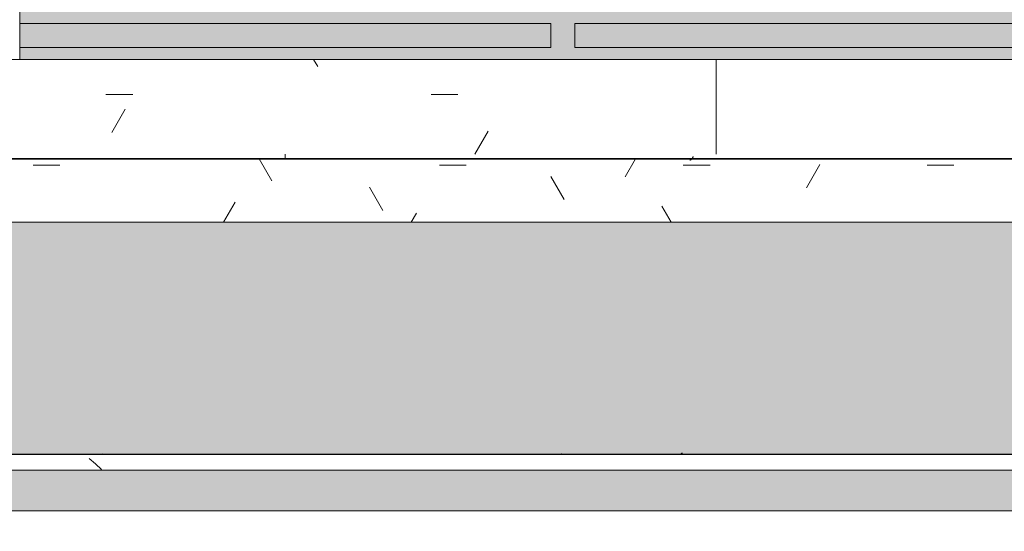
# Model space of a CAD drawing. Header units: millimetres. Extents: x -62808 to 53383, y -26781 to 33271.
# Tile 355 of 656: x -47870 to -46639, y 7264 to 7904. Entities that reach past the tile are written whole.
import ezdxf

# ---------------------------------------------------------------- set-up
doc = ezdxf.new("R2010")
doc.units = ezdxf.units.MM
for name, color, linetype, lineweight in [('A-FLOR-PATT', 8, 'Continuous', 25), ('A-GENM', 13, 'Continuous', 9), ('A-GLAZ', 151, 'Continuous', 9), ('A-GLAZ-SILL', 1, 'Continuous', 9), ('A-WALL', 113, 'Continuous', 18), ('A-WALL-PATT', 111, 'Continuous', 25)]:
    doc.layers.add(name, color=color, linetype=linetype, lineweight=lineweight)

# ---------------------------------------------------------------- blocks, each defined once
blk = doc.blocks.new('FLEX-ESQ_MAXIM-AR_VIDRO-5F-bandeira1 - 350x60cm-5FLS-ALU-3_0cmFolha-5520911-PLANTA DE CAIMENTO DE PISOS - 1_ PAV_')
at = {"layer": 'A-GLAZ', "lineweight": 5}
h = blk.add_hatch(color=75, dxfattribs=at)
h.paths.add_polyline_path([(-89.9, -17.5), (-1026, -17.5), (-1026, -32.5), (-362, -32.5), (-362, -62.5), (-1026, -62.5), (-1026, -77.5), (332, -77.5), (332, -62.5), (-332, -62.5), (-332, -32.5), (332, -32.5), (332, -17.5), (282, -17.5)])
h.paths.add_polyline_path([(1720, -17.5), (1056, -17.5), (1056, -32.5), (1720, -32.5)])
h.paths.add_polyline_path([(-1670, -17.5), (-1720, -17.5), (-1720, -32.5), (-1056, -32.5), (-1056, -17.5), (-1622.5, -17.5)])
h.paths.add_polyline_path([(1026, -17.5), (362, -17.5), (362, -32.5), (1026, -32.5)])
h.paths.add_polyline_path([(-1622.5, -62.5), (-1720, -62.5), (-1720, -77.5), (-1056, -77.5), (-1056, -62.5), (-1411.3, -62.5)])
h.paths.add_polyline_path([(1026, -62.5), (362, -62.5), (362, -77.5), (1026, -77.5)])
h.paths.add_polyline_path([(1720, -62.5), (1056, -62.5), (1056, -77.5), (1720, -77.5)])
for points in [[(-1026, -32.5), (-1026, -62.5), (-362, -62.5), (-362, -32.5), (-733.9, -32.5)], [(-332, -32.5), (-332, -62.5), (332, -62.5), (332, -32.5), (-89.9, -32.5)]]:
    blk.add_hatch(color=75, dxfattribs=at).paths.add_polyline_path(points)
at = {"layer": 'A-GLAZ', "color": 130, "lineweight": 5}
for p, q in [((332, -17.5), (-1026, -17.5)), ((-362, -32.5), (-1026, -32.5)), ((-362, -62.5), (-362, -32.5)), ((-332, -32.5), (-332, -62.5)), ((332, -32.5), (-332, -32.5)), ((332, -62.5), (332, -32.5)), ((-1026, -62.5), (-362, -62.5)), ((-332, -62.5), (332, -62.5))]:
    blk.add_line(p, q, dxfattribs=at)
at = {"layer": 'A-GLAZ', "color": 250}
for p, q in [((362, -17.5), (332, -17.5)), ((332, -17.5), (332, -32.5)), ((332, -62.5), (332, -77.5))]:
    blk.add_line(p, q, dxfattribs=at)
blk = doc.blocks.new('FP_540-PLANTA DE CAIMENTO DE PISOS - 1_ PAV_')
at = {"layer": 'A-GLAZ-SILL', "color": 130, "lineweight": 5}
blk.add_line((1775, 107.5), (-1775, 107.5), dxfattribs=at)
at = {"layer": 'A-GLAZ-SILL', "lineweight": 5}
for p, q in [((1775, 106.4), (-1775, 106.4)), ((-510, 104.1), (-509.9, 104.3)), ((-509.9, 104.3), (-509.8, 104.6)), ((-509.8, 104.6), (-509.6, 104.8)), ((-509.6, 104.8), (-509.5, 105)), ((-509.5, 105), (-509.4, 105.2)), ((-509.4, 105.2), (-509.3, 105.5)), ((-509.3, 105.5), (-509.1, 105.7)), ((-509.1, 105.7), (-509, 105.9)), ((-509, 105.9), (-508.9, 106.1)), ((-508.9, 106.1), (-508.7, 106.3)), ((-508.7, 106.3), (-508.6, 106.4)), ((-508.6, 106.4), (-508.5, 106.6)), ((-508.5, 106.6), (-508.4, 106.8)), ((-508.4, 106.8), (-508.2, 107)), ((-508.2, 107), (-508.1, 107.1)), ((-508.1, 107.1), (-508, 107.3)), ((-508, 107.3), (-507.9, 107.4)), ((-507.9, 107.4), (-507.7, 107.6)), ((-507.7, 107.6), (-507.6, 107.7)), ((-507.6, 107.7), (-507.5, 107.8)), ((-507.5, 107.8), (-507.3, 107.9)), ((-507.3, 107.9), (-507.2, 108)), ((-507.2, 108), (-507.1, 108.1)), ((-507.1, 108.1), (-507, 108.2)), ((-507, 108.2), (-506.8, 108.3)), ((-506.8, 108.3), (-506.7, 108.4)), ((-506.7, 108.4), (-506.6, 108.4)), ((-506.6, 108.4), (-506.5, 108.5)), ((-506.5, 108.5), (-506.3, 108.6)), ((-506.3, 108.6), (-506.2, 108.6)), ((-506.2, 108.6), (-506.1, 108.6)), ((-506.1, 108.6), (-505.9, 108.6)), ((-505.9, 108.6), (-505.8, 108.7)), ((0, 106.4), (0, 101))]:
    blk.add_line(p, q, dxfattribs=at)
blk = doc.blocks.new('CC_PEITORIL - PEITORIL-5520912-PLANTA DE CAIMENTO DE PISOS - 1_ PAV_')
at = {"layer": 'A-GLAZ-SILL', "lineweight": 5}
h = blk.add_hatch(dxfattribs=at)
h.set_pattern_fill('FP_89', color=256, style=0, pattern_type=2)
h.set_pattern_definition([(180, (-47538.05, 7836.78), (-812.8, -203.2), [33.528, -576.072, 33.528, -3827.272]), (180, (-47538.05, 7836.78), (-812.8, -203.2), [-643.128, -576.072, 33.528, -1185.672, -2032]), (180, (-47538.05, 7836.78), (-812.8, -203.2), [-2438.4, 33.528, -576.072, 33.528, -1388.872]), (180, (-47538.05, 7836.78), (-812.8, -203.2), [-3081.528, -372.872, 33.528, -982.472]), (300, (-47842.85, 7735.18), (582.3764, -602.30545), [33.528, -576.072, 33.528, -3827.272]), (300, (-47842.85, 7735.18), (582.3764, -602.30545), [-643.128, -576.072, 33.528, -1185.672, -2032]), (300, (-47842.85, 7735.18), (582.3764, -602.30545), [-2438.4, 33.528, -576.072, 33.528, -1388.872]), (300, (-47842.85, 7735.18), (582.3764, -602.30545), [-3081.528, -372.872, 33.528, -982.472]), (60, (-47944.45, 7328.78), (230.4236, 805.50545), [33.528, -576.072, 33.528, -3827.272]), (60, (-47944.45, 7328.78), (230.4236, 805.50545), [-643.128, -576.072, 33.528, -1185.672, -2032]), (60, (-47944.45, 7328.78), (230.4236, 805.50545), [-2438.4, 33.528, -576.072, 33.528, -1388.872]), (60, (-47944.45, 7328.78), (230.4236, 805.50545), [-3081.528, -372.872, 33.528, -982.472])])
h.paths.add_polyline_path([(-89.9, 101), (-1775, 101), (-1775, 77.5), (-1750, 77.5), (-1750, -17.5), (1750, -17.5), (1750, 77.5), (1775, 77.5), (1775, 101), (421, 101)])
h = blk.add_hatch(dxfattribs=at)
h.set_pattern_fill('FP_90', color=256, style=0, pattern_type=2)
h.set_pattern_definition([(180, (0, 11.7), (1e-13, -1000), []), (270, (0, 11.7), (1000, 6e-14), [])])
h.paths.add_polyline_path([(-89.9, 101), (-1775, 101), (-1775, 77.5), (-1750, 77.5), (-1750, -17.5), (1750, -17.5), (1750, 77.5), (1775, 77.5), (1775, 101), (421, 101)])
at = {"layer": 'A-GLAZ', "color": 130, "lineweight": 5}
blk.add_blockref('FP_540-PLANTA DE CAIMENTO DE PISOS - 1_ PAV_', (0, 0), dxfattribs=at)
blk = doc.blocks.new('FP_849-PLANTA DE CAIMENTO DE PISOS - 1_ PAV_')
at = {"layer": 'A-GENM', "lineweight": 5}
blk.add_line((-47192.7, 7360.5), (-47193.1, 7360.8), dxfattribs=at)
blk = doc.blocks.new('FP_872-PLANTA DE CAIMENTO DE PISOS - 1_ PAV_')
at = {"layer": 'A-GENM', "lineweight": 5}
for p, q in [((-47043.1, 7360.9), (-47043.2, 7360.8)), ((-47043, 7361), (-47043.1, 7360.9)), ((-47042.9, 7361.1), (-47043, 7361)), ((-47042.8, 7361.2), (-47042.9, 7361.1)), ((-47042.7, 7361.2), (-47042.8, 7361.2)), ((-47042.6, 7361.3), (-47042.7, 7361.2)), ((-47042.5, 7361.3), (-47042.6, 7361.3)), ((-47042.4, 7361.4), (-47042.5, 7361.3)), ((-47042.3, 7361.4), (-47042.4, 7361.4)), ((-47042.2, 7361.5), (-47042.3, 7361.4)), ((-47042.1, 7361.5), (-47042.2, 7361.5)), ((-47042, 7361.5), (-47042.1, 7361.5)), ((-47041.9, 7361.5), (-47042, 7361.5))]:
    blk.add_line(p, q, dxfattribs=at)
blk = doc.blocks.new('FP_874-PLANTA DE CAIMENTO DE PISOS - 1_ PAV_')
at = {"layer": 'A-GENM', "lineweight": 5}
for p, q in [((-47043, 7360.9), (-47043.1, 7360.8)), ((-47042.9, 7361), (-47043, 7360.9)), ((-47042.8, 7361.1), (-47042.9, 7361)), ((-47042.7, 7361.2), (-47042.8, 7361.1)), ((-47042.6, 7361.2), (-47042.7, 7361.2)), ((-47042.5, 7361.3), (-47042.6, 7361.2)), ((-47042.4, 7361.3), (-47042.5, 7361.3)), ((-47042.3, 7361.4), (-47042.4, 7361.3)), ((-47042.2, 7361.4), (-47042.3, 7361.4)), ((-47042.1, 7361.5), (-47042.2, 7361.4)), ((-47042, 7361.5), (-47042.1, 7361.5)), ((-47041.9, 7361.5), (-47042, 7361.5)), ((-47041.8, 7361.5), (-47041.9, 7361.5))]:
    blk.add_line(p, q, dxfattribs=at)
blk = doc.blocks.new('FP_875-PLANTA DE CAIMENTO DE PISOS - 1_ PAV_')
at = {"layer": 'A-GENM', "lineweight": 5}
blk.add_line((-47766.4, 7359.9), (-47767.5, 7360.8), dxfattribs=at)
blk = doc.blocks.new('FP_877-PLANTA DE CAIMENTO DE PISOS - 1_ PAV_')
at = {"layer": 'A-GENM', "lineweight": 5}
for p, q in [((-47043, 7360.9), (-47043.1, 7360.8)), ((-47042.9, 7361), (-47043, 7360.9)), ((-47042.8, 7361.1), (-47042.9, 7361)), ((-47042.7, 7361.2), (-47042.8, 7361.1)), ((-47042.6, 7361.2), (-47042.7, 7361.2)), ((-47042.5, 7361.3), (-47042.6, 7361.2)), ((-47042.4, 7361.3), (-47042.5, 7361.3)), ((-47042.3, 7361.4), (-47042.4, 7361.3)), ((-47042.2, 7361.4), (-47042.3, 7361.4)), ((-47042.1, 7361.5), (-47042.2, 7361.4)), ((-47042, 7361.5), (-47042.1, 7361.5)), ((-47041.9, 7361.5), (-47042, 7361.5)), ((-47041.8, 7361.5), (-47041.9, 7361.5))]:
    blk.add_line(p, q, dxfattribs=at)
blk = doc.blocks.new('FP_880-PLANTA DE CAIMENTO DE PISOS - 1_ PAV_')
at = {"layer": 'A-GENM', "lineweight": 5}
for p, q in [((-47042.9, 7360.9), (-47043, 7360.8)), ((-47042.8, 7361), (-47042.9, 7360.9)), ((-47042.7, 7361.1), (-47042.8, 7361)), ((-47042.6, 7361.2), (-47042.7, 7361.1)), ((-47042.5, 7361.2), (-47042.6, 7361.2)), ((-47042.4, 7361.3), (-47042.5, 7361.2)), ((-47042.3, 7361.3), (-47042.4, 7361.3)), ((-47042.2, 7361.4), (-47042.3, 7361.3)), ((-47042.1, 7361.4), (-47042.2, 7361.4)), ((-47042, 7361.5), (-47042.1, 7361.4)), ((-47041.9, 7361.5), (-47042, 7361.5)), ((-47041.8, 7361.5), (-47041.9, 7361.5)), ((-47041.7, 7361.5), (-47041.8, 7361.5))]:
    blk.add_line(p, q, dxfattribs=at)
blk = doc.blocks.new('FP_883-PLANTA DE CAIMENTO DE PISOS - 1_ PAV_')
at = {"layer": 'A-GENM', "lineweight": 5}
for p, q in [((-47042.8, 7360.9), (-47042.9, 7360.8)), ((-47042.7, 7361), (-47042.8, 7360.9)), ((-47042.6, 7361.1), (-47042.7, 7361)), ((-47042.5, 7361.2), (-47042.6, 7361.1)), ((-47042.4, 7361.2), (-47042.5, 7361.2)), ((-47042.3, 7361.3), (-47042.4, 7361.2)), ((-47042.2, 7361.3), (-47042.3, 7361.3)), ((-47042.1, 7361.4), (-47042.2, 7361.3)), ((-47042, 7361.4), (-47042.1, 7361.4)), ((-47041.9, 7361.5), (-47042, 7361.4)), ((-47041.8, 7361.5), (-47041.9, 7361.5)), ((-47041.7, 7361.5), (-47041.8, 7361.5)), ((-47041.6, 7361.5), (-47041.7, 7361.5))]:
    blk.add_line(p, q, dxfattribs=at)
blk = doc.blocks.new('FP_884-PLANTA DE CAIMENTO DE PISOS - 1_ PAV_')
at = {"layer": 'A-GENM', "lineweight": 5}
for p, q in [((-47775.4, 7348.2), (-47783.2, 7355)), ((-47767.6, 7341), (-47775.4, 7348.2))]:
    blk.add_line(p, q, dxfattribs=at)
blk = doc.blocks.new('FP_885-PLANTA DE CAIMENTO DE PISOS - 1_ PAV_')
at = {"layer": 'A-GENM', "color": 130, "lineweight": 5}
blk.add_line((-45259, 7360.3), (-49941.5, 7360.3), dxfattribs=at)
at = {"layer": 'A-GENM', "lineweight": 5}
for p, q in [((-47042.7, 7360.9), (-47042.8, 7360.8)), ((-47042.6, 7361), (-47042.7, 7360.9)), ((-47042.5, 7361.1), (-47042.6, 7361)), ((-47042.4, 7361.2), (-47042.5, 7361.1)), ((-47042.3, 7361.2), (-47042.4, 7361.2)), ((-47042.2, 7361.3), (-47042.3, 7361.2)), ((-47042.1, 7361.3), (-47042.2, 7361.3)), ((-47042, 7361.4), (-47042.1, 7361.3)), ((-47041.9, 7361.4), (-47042, 7361.4)), ((-47041.8, 7361.5), (-47041.9, 7361.4)), ((-47041.7, 7361.5), (-47041.8, 7361.5)), ((-47041.6, 7361.5), (-47041.7, 7361.5)), ((-47041.5, 7361.5), (-47041.6, 7361.5))]:
    blk.add_line(p, q, dxfattribs=at)
blk = doc.blocks.new('Brises11 - Brises-5081697-PLANTA DE CAIMENTO DE PISOS - 1_ PAV_')
at = {"layer": 'A-GENM', "lineweight": 5}
blk.add_hatch(color=61, dxfattribs=at).paths.add_polyline_path([(-47256.6, 7289.2), (-45259, 7289.2), (-45259, 7340.1), (-49944.4, 7340.1), (-49944.4, 7289.2), (-47288.5, 7289.2)])
at = {"layer": 'A-GENM', "color": 130, "lineweight": 5}
blk.add_line((-45259, 7359.8), (-49941.5, 7359.8), dxfattribs=at)
at = {"layer": 'A-GENM', "color": 250}
for p, q in [((-45259, 7340.1), (-49944.4, 7340.1)), ((-49944.4, 7289.2), (-45259, 7289.2))]:
    blk.add_line(p, q, dxfattribs=at)
at = {"layer": 'A-GENM', "color": 130, "lineweight": 5}
for name in ['FP_885-PLANTA DE CAIMENTO DE PISOS - 1_ PAV_', 'FP_872-PLANTA DE CAIMENTO DE PISOS - 1_ PAV_', 'FP_874-PLANTA DE CAIMENTO DE PISOS - 1_ PAV_', 'FP_877-PLANTA DE CAIMENTO DE PISOS - 1_ PAV_', 'FP_880-PLANTA DE CAIMENTO DE PISOS - 1_ PAV_', 'FP_883-PLANTA DE CAIMENTO DE PISOS - 1_ PAV_', 'FP_884-PLANTA DE CAIMENTO DE PISOS - 1_ PAV_', 'FP_875-PLANTA DE CAIMENTO DE PISOS - 1_ PAV_', 'FP_849-PLANTA DE CAIMENTO DE PISOS - 1_ PAV_']:
    blk.add_blockref(name, (0, 0), dxfattribs=at)
blk = doc.blocks.new('FX-FECHAMENTO-TP02 - FX-FECHAMENTO-TP02-5787367-PLANTA DE CAIMENTO DE PISOS - 1_ PAV_')
at = {"layer": 'A-WALL-PATT', "lineweight": 5}
h = blk.add_hatch(dxfattribs=at)
h.set_pattern_fill('FP_322', color=71, style=0, pattern_type=2)
h.set_pattern_definition([(0, (0, 0), (406.4, 101.6), [33.528, -271.272, 33.528, -271.272, -1625.6]), (0, (0, 0), (406.4, 101.6), [-609.6, 33.528, -576.072, 33.528, -271.272, -711.2]), (0, (0, 0), (406.4, 101.6), [-1524, 33.528, -169.672, 33.528, -474.472]), (120, (152.4, 50.8), (-291.18818, 301.15272), [33.528, -271.272, 33.528, -271.272, -1625.6]), (120, (152.4, 50.8), (-291.18818, 301.15272), [-609.6, 33.528, -576.072, 33.528, -271.272, -711.2]), (120, (152.4, 50.8), (-291.18818, 301.15272), [-1524, 33.528, -169.672, 33.528, -474.472]), (240, (203.2, 254), (-115.21182, -402.75272), [33.528, -271.272, 33.528, -271.272, -1625.6]), (240, (203.2, 254), (-115.21182, -402.75272), [-609.6, 33.528, -576.072, 33.528, -271.272, -711.2]), (240, (203.2, 254), (-115.21182, -402.75272), [-1524, 33.528, -169.672, 33.528, -474.472])])
h.paths.add_polyline_path([(-46426.4, 7650.4), (-45261.5, 7650.4), (-45261.5, 7759.3), (-45763, 7759.3), (-45763, 7729.3), (-49313, 7730.2), (-49313, 7759.3), (-49809, 7759.3), (-49809, 7650.4), (-46937.3, 7650.4)])
at = {"layer": 'A-WALL', "color": 90, "lineweight": 5}
blk.add_line((-49809, 7650.4), (-45261.5, 7650.4), dxfattribs=at)
blk = doc.blocks.new('BE-PMSa-MOD-ARQ-ESCOLA-EX-000-R_0056_rvt-1-PLANTA DE CAIMENTO DE PISOS - 1_ PAV_')
at = {"layer": 'A-FLOR-PATT', "lineweight": 5}
h = blk.add_hatch(dxfattribs=at)
h.set_pattern_fill('FP_4', color=135, style=0, pattern_type=2)
h.set_pattern_definition([(45, (-18186.55, -4434.14), (0, 212.13203), [450, -150]), (135, (-18080.48, -4328.07), (1e-14, 212.13203), [450, -150])])
h.paths.add_polyline_path([(-7620.6, -25687.4), (-7620.3, -25685.9), (-7616.3, -25685.9), (-7615.8, -25657.5), (-7502.5, -25659.7), (-7502.5, -23934.2), (-7477.5, -23934.2), (-7477.5, -21918.1), (-7502.5, -21918.1), (-7502.5, -16763.1), (-7477.5, -16763.1), (-7477.5, 2311.9), (-2935.5, 2311.9), (-2935.5, 7555.9), (-10508.2, 7555.9), (-10508.2, 7055.9), (-27325.2, 7055.9), (-27325.2, 2311.5), (-27088, 2311.5), (-27088, 2392.6), (-26712, 2392.6), (-26712, 2311.5), (-9894.9, 2311.5), (-9894.9, -15523.5), (-9849.9, -15523.5), (-9850.4, -15643), (-9894.9, -15643), (-9894.9, -25621.4), (-9872.4, -25621.9), (-9872.4, -25665.9), (-7620.7, -25687.4)])
h.paths.add_polyline_path([(-7730.1, -25658.7), (-7770.1, -25657.9), (-7751.4, -24718.1), (-7711.4, -24718.9), (-7718.2, -25063.7)])
h.paths.add_polyline_path([(-9669.7, -25620.1), (-9709.7, -25619.3), (-9691, -24679.5), (-9651, -24680.3), (-9669.4, -25603.3)])
h.paths.add_polyline_path([(-8711.3, -22732.2), (-8713.6, -22734.7), (-8711.3, -22736), (-8711.3, -22733.4)])
h.paths.add_polyline_path([(-8711.3, -22730.4), (-8713.6, -22733.4), (-8711.3, -22731.2)])
h.paths.add_polyline_path([(-8661.3, -22732.2), (-8660.1, -22736), (-8658.9, -22734.7), (-8660.1, -22733.4)])
h.paths.add_polyline_path([(-8661.3, -22731.2), (-8661.3, -22732.2), (-8659.9, -22732.2)])
h.paths.add_polyline_path([(-8629, -22734.7), (-8631, -22732.2), (-8631.2, -22736.6), (-8630.2, -22736.6), (-8629.4, -22735.3)])
h.paths.add_polyline_path([(-8711.3, -22739.1), (-8711.3, -22737.2), (-8713.2, -22737.3), (-8712.1, -22738.3)])
h.paths.add_polyline_path([(-8739.2, -22739.6), (-8741.7, -22738.3), (-8741.9, -22732.2), (-8740.8, -22730.1), (-8733.4, -22729.8), (-8726.3, -22730.4), (-8716.9, -22729.9), (-8711.3, -22729.7), (-8661.3, -22730.4), (-8661.3, -22731.2), (-8645.7, -22729.8), (-8634, -22730.7), (-8631.8, -22730.4), (-8629.5, -22736), (-8630.5, -22739.1), (-8631.3, -22738.3), (-8632.2, -22738.3), (-8641.2, -22739.7), (-8656.5, -22739), (-8661.3, -22739.2), (-8661.3, -22739.7), (-8736.9, -22739.6)])
h.paths.add_polyline_path([(-27043, 2311.5), (-27040.5, 2311.5), (-27040.5, 2342.6), (-26757, 2342.6), (-26757, 2347.6), (-27043, 2346.5), (-27043, 2322.6)])
h.paths.add_polyline_path([(-34004.8, 2311.5), (-33529.2, 2311.5), (-33529.2, 6792.9), (-33747, 6792.9), (-33747, 7647.4), (-37320.5, 7647.4), (-37320.5, 7540.4), (-37758.5, 7540.4), (-37758.5, 7647.4), (-41332, 7647.4), (-41332, 7303), (-41294.1, 7303), (-41294.1, 7360.3), (-33786, 7359.8), (-33786, 7303), (-33748, 7303), (-33748, 7233.4), (-33786, 7233.4), (-33786, 7159.6), (-41294.1, 7160.3), (-41294.1, 7233.4), (-41332, 7233.4), (-41332, 6792.9), (-41622, 6792.9), (-41622, 7540.4), (-41753.5, 7540.4), (-41753.5, 7973.4), (-41622, 7973.4), (-41622, 8847.7), (-44952, 8847.7), (-44952, 7948.9), (-44844.5, 7948.9), (-44844.5, 7564.9), (-44952, 7564.9), (-44952, 6792.9), (-45242, 6792.9), (-45242, 7233.4), (-45259, 7233.4), (-45259, 7159.6), (-49941.5, 7158.7), (-49941.5, 6792.9), (-50231.5, 6792.9), (-50231.5, 7647.4), (-57817, 7647.4), (-57817, 7360.3), (-50290.3, 7359.8), (-50290.1, 7303), (-50252.3, 7303), (-50252.3, 7233.4), (-50290.3, 7233.4), (-50290.3, 7159.6), (-57817, 7158.7), (-57817, 6792.9), (-57979.5, 6792.9), (-57979.5, 6752.9), (-57990.5, 6752.9), (-57990.5, 5756), (-57979.5, 5756), (-57979.5, 5716), (-57983, 5716), (-57983, 5636), (-58037, 5636), (-58037, 3636), (-57983, 3636), (-57983, 3556), (-57993, 3556), (-57993, 3516), (-58004, 3516), (-58004, 2351.5), (-57993, 2351.5), (-57993, 2311.5), (-52960.9, 2311.5), (-52960.9, 2401), (-52558.4, 2401), (-52558.4, 2311.5), (-46406.8, 2311.5), (-46406.8, 2388), (-46020.8, 2388), (-46020.8, 2311.5), (-39870.2, 2311.5), (-39870.2, 2387.6), (-39484.2, 2387.6), (-39484.2, 2311.5), (-34164.8, 2311.5)])
h.paths.add_polyline_path([(-57884.2, 2405.1), (-57910.1, 2408.5), (-57934.2, 2418.5), (-57954.9, 2434.4), (-57970.8, 2455.1), (-57980.8, 2479.2), (-57984.2, 2505.1), (-57980.8, 2531), (-57970.8, 2555.1), (-57954.9, 2575.8), (-57934.2, 2591.7), (-57910.1, 2601.7), (-57884.2, 2605.1), (-57858.4, 2601.7), (-57834.2, 2591.7), (-57813.5, 2575.8), (-57797.6, 2555.1), (-57787.3, 2528.1), (-57784.2, 2505.1), (-57787.6, 2479.2), (-57797.6, 2455.1), (-57813.5, 2434.4), (-57834.2, 2418.5), (-57858.4, 2408.5)])
h.paths.add_polyline_path([(-45986.7, 2407.5), (-46012.6, 2410.9), (-46036.7, 2420.9), (-46057.4, 2436.8), (-46073.3, 2457.5), (-46083.3, 2481.7), (-46086.7, 2507.5), (-46083.3, 2533.4), (-46073.3, 2557.5), (-46057.4, 2578.2), (-46036.7, 2594.1), (-46012, 2604.2), (-45986.7, 2607.5), (-45960.9, 2604.1), (-45936.7, 2594.1), (-45915.5, 2577.6), (-45900.1, 2557.5), (-45890.1, 2533.4), (-45886.7, 2507.5), (-45890.1, 2481.7), (-45900.1, 2457.5), (-45916, 2436.8), (-45936.7, 2420.9), (-45960.9, 2410.9)])
h.paths.add_polyline_path([(-33908.2, 2410.8), (-33934.1, 2414.2), (-33958.2, 2424.2), (-33978.9, 2440.1), (-33994.8, 2460.8), (-34004.8, 2484.9), (-34008.2, 2510.8), (-34004.8, 2536.7), (-33994.8, 2560.8), (-33978.9, 2581.5), (-33958.2, 2597.4), (-33934.1, 2607.4), (-33908.2, 2610.8), (-33882.3, 2607.4), (-33858.2, 2597.4), (-33837.5, 2581.5), (-33821.6, 2560.8), (-33811.6, 2536.7), (-33808.2, 2510.8), (-33811.6, 2484.9), (-33821.6, 2460.8), (-33837.5, 2440.1), (-33858.2, 2424.2), (-33882.3, 2414.2)])
h.paths.add_polyline_path([(-43358, 4810.1), (-43355.5, 4807.7), (-43354.2, 4810.1), (-43356.8, 4810.1)])
h.paths.add_polyline_path([(-43359.8, 4810.1), (-43356.8, 4807.8), (-43359, 4810.1)])
h.paths.add_polyline_path([(-43358, 4860.1), (-43354.2, 4861.2), (-43355.5, 4862.4), (-43356.8, 4861.2)])
h.paths.add_polyline_path([(-43359, 4860.1), (-43358, 4860.1), (-43358, 4861.4)])
h.paths.add_polyline_path([(-43355.5, 4892.3), (-43358, 4890.3), (-43353.6, 4890.1), (-43353.6, 4891.1), (-43354.9, 4891.9)])
h.paths.add_polyline_path([(-43351.1, 4810.1), (-43353, 4810.1), (-43352.9, 4808.1), (-43351.9, 4809.2)])
h.paths.add_polyline_path([(-43355.5, 4778.9), (-43360.1, 4780.6), (-43360.4, 4788), (-43359.8, 4795), (-43360.3, 4804.4), (-43360.5, 4810.1), (-43359.8, 4860.1), (-43359, 4860.1), (-43360.4, 4875.6), (-43359.5, 4887.3), (-43359.8, 4889.5), (-43354.2, 4891.9), (-43351.1, 4890.8), (-43351.9, 4890), (-43351.9, 4889.1), (-43350.5, 4880.1), (-43351.2, 4864.8), (-43351, 4860.1), (-43350.5, 4860.1), (-43351.1, 4779.8), (-43354.2, 4779.1)])
h.paths.add_polyline_path([(-45242, 7303), (-45242, 7750.6), (-45261.5, 7750.6), (-45261.5, 7650.4), (-49809, 7650.4), (-49809, 7540.4), (-49941.5, 7540.4), (-49941.5, 7360.3), (-45259, 7359.8), (-45259, 7303)])
h.paths.add_polyline_path([(-33902.7, 7378.2), (-33928.6, 7381.6), (-33952.7, 7391.6), (-33973.5, 7407.5), (-33989.3, 7428.2), (-33999.3, 7452.3), (-34002.7, 7478.2), (-33998.6, 7505.7), (-33989.3, 7528.2), (-33973.5, 7548.9), (-33952.7, 7564.8), (-33928.6, 7574.8), (-33902.7, 7578.2), (-33876.9, 7574.8), (-33852.7, 7564.8), (-33832, 7548.9), (-33816.1, 7528.2), (-33806.2, 7504.1), (-33802.7, 7478.2), (-33806.2, 7452.3), (-33816.1, 7428.2), (-33832, 7407.5), (-33852.7, 7391.6), (-33876.9, 7381.6)])
h.paths.add_polyline_path([(-57704.1, 7403.2), (-57730, 7406.6), (-57754.1, 7416.6), (-57774.8, 7432.5), (-57790.7, 7453.2), (-57800.7, 7477.3), (-57803.8, 7505.7), (-57800.7, 7529.1), (-57790.7, 7553.2), (-57774.8, 7573.9), (-57754.1, 7589.8), (-57730, 7599.8), (-57704.1, 7603.2), (-57678.2, 7599.8), (-57654.1, 7589.8), (-57633.4, 7573.9), (-57617.5, 7553.2), (-57607.5, 7529.1), (-57604.1, 7503.2), (-57607.5, 7477.3), (-57617.5, 7453.2), (-57633.4, 7432.5), (-57654.1, 7416.6), (-57678.2, 7406.6)])
h.paths.add_polyline_path([(-41174.6, 7436.7), (-41200.4, 7440.1), (-41224.6, 7450.1), (-41245.3, 7466), (-41261.2, 7486.7), (-41271.2, 7510.8), (-41274.6, 7536.7), (-41271.2, 7562.6), (-41261.2, 7586.7), (-41245.3, 7607.4), (-41224.6, 7623.3), (-41200.4, 7633.3), (-41174.6, 7636.7), (-41148.7, 7633.3), (-41124.6, 7623.3), (-41103.9, 7607.4), (-41088, 7586.7), (-41078, 7562.6), (-41074.6, 7536.7), (-41078, 7510.8), (-41088, 7486.7), (-41103.9, 7466), (-41124.6, 7450.1), (-41148.7, 7440.1)])
h.paths.add_polyline_path([(-33320.9, 7969.3), (-31276.4, 7969.3), (-31276.4, 13565.9), (-1592.6, 13565.9), (-1592.6, 16651.9), (-1626.5, 16651.9), (-1626.5, 16686.4), (-7087.5, 16686.4), (-7087.5, 16651.9), (-7471.5, 16651.9), (-7471.5, 16686.4), (-10558.5, 16686.4), (-10558.5, 16625.9), (-11000.5, 16625.9), (-11000.5, 16686.4), (-18577.5, 16686.4), (-18577.5, 16651.9), (-18961.5, 16651.9), (-18961.5, 16686.4), (-22082.5, 16686.4), (-22082.5, 16651.9), (-22466.5, 16651.9), (-22466.5, 16686.4), (-30072.5, 16686.4), (-30072.5, 16651.9), (-30456.5, 16651.9), (-30456.5, 16686.4), (-33337.5, 16686.4), (-33337.5, 15656.9), (-33352.5, 15656.9), (-33352.5, 15266.9), (-33337.5, 15266.9), (-33337.5, 7973.4), (-33325.5, 7973.4), (-33325.5, 7969.3)])
h.paths.add_polyline_path([(-7483.3, 13017.9), (-7295.5, 13017.9), (-7295.5, 13065.9), (-7685.5, 13065.9), (-7685.5, 13017.9), (-7497.7, 13017.9)])
h.paths.add_polyline_path([(-28036.1, 13017.9), (-28020.4, 13017.9), (-28020.4, 13065.9), (-28410.4, 13065.9), (-28410.4, 13017.9), (-28065.4, 13017.9)])
h.paths.add_polyline_path([(-2642.9, 13042.4), (-2430.4, 13042.4), (-2430.4, 13065.9), (-2868.4, 13065.9), (-2868.4, 13042.4), (-2656, 13042.4)])
h.paths.add_polyline_path([(-25689.5, 13046.9), (-25674.5, 13046.9), (-25674.5, 13065.9), (-26116.5, 13065.9), (-26116.5, 13046.9), (-25719.5, 13046.9)])
h.paths.add_polyline_path([(-13416.5, 13046.9), (-12929.5, 13046.9), (-12929.5, 13065.9), (-13416.5, 13065.9)])
h.paths.add_polyline_path([(-14489.5, 13046.9), (-14474.5, 13046.9), (-14474.5, 13065.9), (-14916.5, 13065.9), (-14916.5, 13046.9), (-14519.5, 13046.9)])
h.paths.add_polyline_path([(-20314.5, 13046.9), (-20249.5, 13046.9), (-20249.5, 13065.9), (-20691.5, 13065.9), (-20691.5, 13046.9), (-20370.6, 13046.9)])
h.paths.add_polyline_path([(-8501.7, 14834.1), (-8499.2, 14836.1), (-8503.6, 14836.3), (-8503.5, 14835.3), (-8502.2, 14834.5)])
h.paths.add_polyline_path([(-8499.2, 14866.4), (-8503, 14865.2), (-8501.7, 14864), (-8500.4, 14865.2)])
h.paths.add_polyline_path([(-8504.2, 14916.4), (-8500.4, 14917.5), (-8501.7, 14918.7), (-8503, 14917.5)])
h.paths.add_polyline_path([(-8501.7, 14921.1), (-8498.2, 14916.4), (-8498.2, 14917.3), (-8500.5, 14919.8)])
h.paths.add_polyline_path([(-8506, 14916.4), (-8504.2, 14916.4), (-8504.2, 14918.3), (-8505.2, 14917.2)])
h.paths.add_polyline_path([(-8501.7, 14834.1), (-8506, 14835.6), (-8505.2, 14836.4), (-8505.2, 14837.3), (-8506.6, 14846.3), (-8506, 14861.6), (-8506.2, 14866.4), (-8506.7, 14866.4), (-8506, 14946.6), (-8499.2, 14947), (-8497.1, 14945.9), (-8496.7, 14938.5), (-8497.4, 14931.4), (-8496.9, 14922), (-8496.7, 14916.4), (-8497.4, 14866.4), (-8498.2, 14866.4), (-8496.8, 14850.8), (-8497.7, 14839.1), (-8497.4, 14836.9), (-8500.4, 14834.6)])
h.paths.add_polyline_path([(-21087.2, 14834.1), (-21084.7, 14836.1), (-21089.1, 14836.3), (-21089.1, 14835.3), (-21087.7, 14834.5)])
h.paths.add_polyline_path([(-21084.7, 14866.4), (-21088.5, 14865.2), (-21087.2, 14864), (-21085.9, 14865.2)])
h.paths.add_polyline_path([(-21089.7, 14916.4), (-21085.9, 14917.5), (-21087.2, 14918.7), (-21088.5, 14917.5)])
h.paths.add_polyline_path([(-21087.2, 14921.1), (-21083.7, 14916.4), (-21083.7, 14917.3), (-21086, 14919.8)])
h.paths.add_polyline_path([(-21091.5, 14916.4), (-21089.7, 14916.4), (-21089.7, 14918.4), (-21090.7, 14917.2)])
h.paths.add_polyline_path([(-21087.2, 14834.1), (-21091.5, 14835.6), (-21090.7, 14836.4), (-21090.8, 14837.3), (-21092.2, 14846.3), (-21091.5, 14861.6), (-21091.7, 14866.4), (-21092.2, 14866.4), (-21091.5, 14946.6), (-21084.7, 14947), (-21082.6, 14945.9), (-21082.3, 14938.5), (-21082.9, 14931.4), (-21082.4, 14922), (-21082.2, 14916.4), (-21082.9, 14866.4), (-21083.7, 14866.4), (-21082.3, 14850.8), (-21083.2, 14839.1), (-21082.9, 14836.9), (-21085.9, 14834.6)])
h.paths.add_polyline_path([(-30958.7, 14888.9), (-30959.9, 14892.7), (-30961.1, 14891.4), (-30959.9, 14890.1)])
h.paths.add_polyline_path([(-30963.5, 14891.4), (-30958.7, 14894.9), (-30959.6, 14894.9), (-30962.2, 14892.6)])
h.paths.add_polyline_path([(-30958.7, 14887), (-30958.7, 14888.9), (-30960.8, 14888.9), (-30959.6, 14887.8)])
h.paths.add_polyline_path([(-30908.7, 14893.9), (-30907.6, 14890.1), (-30906.4, 14891.4), (-30907.6, 14892.7)])
h.paths.add_polyline_path([(-30908.7, 14894.9), (-30908.7, 14893.9), (-30907.4, 14893.9)])
h.paths.add_polyline_path([(-30876.5, 14891.4), (-30878.5, 14893.9), (-30878.7, 14889.5), (-30877.7, 14889.5), (-30876.9, 14890.8)])
h.paths.add_polyline_path([(-30958.7, 14886.4), (-30958.7, 14887), (-30972.4, 14886.8), (-30977.5, 14887), (-30986.7, 14886.4), (-30989.2, 14887.8), (-30989.4, 14893.9), (-30988.2, 14896), (-30980.8, 14896.3), (-30973.8, 14895.7), (-30964.4, 14896.2), (-30958.7, 14896.4), (-30908.7, 14895.7), (-30908.7, 14894.9), (-30893.2, 14896.3), (-30881.5, 14895.4), (-30879.3, 14895.7), (-30876.9, 14890.1), (-30878, 14887), (-30878.8, 14887.8), (-30879.7, 14887.8), (-30888.7, 14886.4), (-30904, 14887.1), (-30908.7, 14886.9), (-30908.7, 14886.4)])
h.paths.add_polyline_path([(-33368.9, 16805.9), (-33352.5, 16805.9), (-33352.5, 16845.9), (-33457, 16845.8), (-33456.8, 16805.9), (-33396.5, 16805.9)])
at = {"layer": 'A-GENM', "color": 90, "lineweight": 5}
blk.add_blockref('Brises11 - Brises-5081697-PLANTA DE CAIMENTO DE PISOS - 1_ PAV_', (0, 0), dxfattribs=at)
at = {"layer": 'A-GLAZ', "color": 90, "lineweight": 5, "rotation": 180}
for name in ['FLEX-ESQ_MAXIM-AR_VIDRO-5F-bandeira1 - 350x60cm-5FLS-ALU-3_0cmFolha-5520911-PLANTA DE CAIMENTO DE PISOS - 1_ PAV_', 'CC_PEITORIL - PEITORIL-5520912-PLANTA DE CAIMENTO DE PISOS - 1_ PAV_']:
    blk.add_blockref(name, (-47538, 7836.8), dxfattribs=at)
at = {"layer": 'A-WALL', "color": 90, "lineweight": 5}
blk.add_blockref('FX-FECHAMENTO-TP02 - FX-FECHAMENTO-TP02-5787367-PLANTA DE CAIMENTO DE PISOS - 1_ PAV_', (0, 0), dxfattribs=at)

msp = doc.modelspace()

# ---------------------------------------------------------------- block references
at = {"lineweight": 5}
msp.add_blockref('BE-PMSa-MOD-ARQ-ESCOLA-EX-000-R_0056_rvt-1-PLANTA DE CAIMENTO DE PISOS - 1_ PAV_', (0, 0), dxfattribs=at)

doc.saveas('drawing.dxf')
